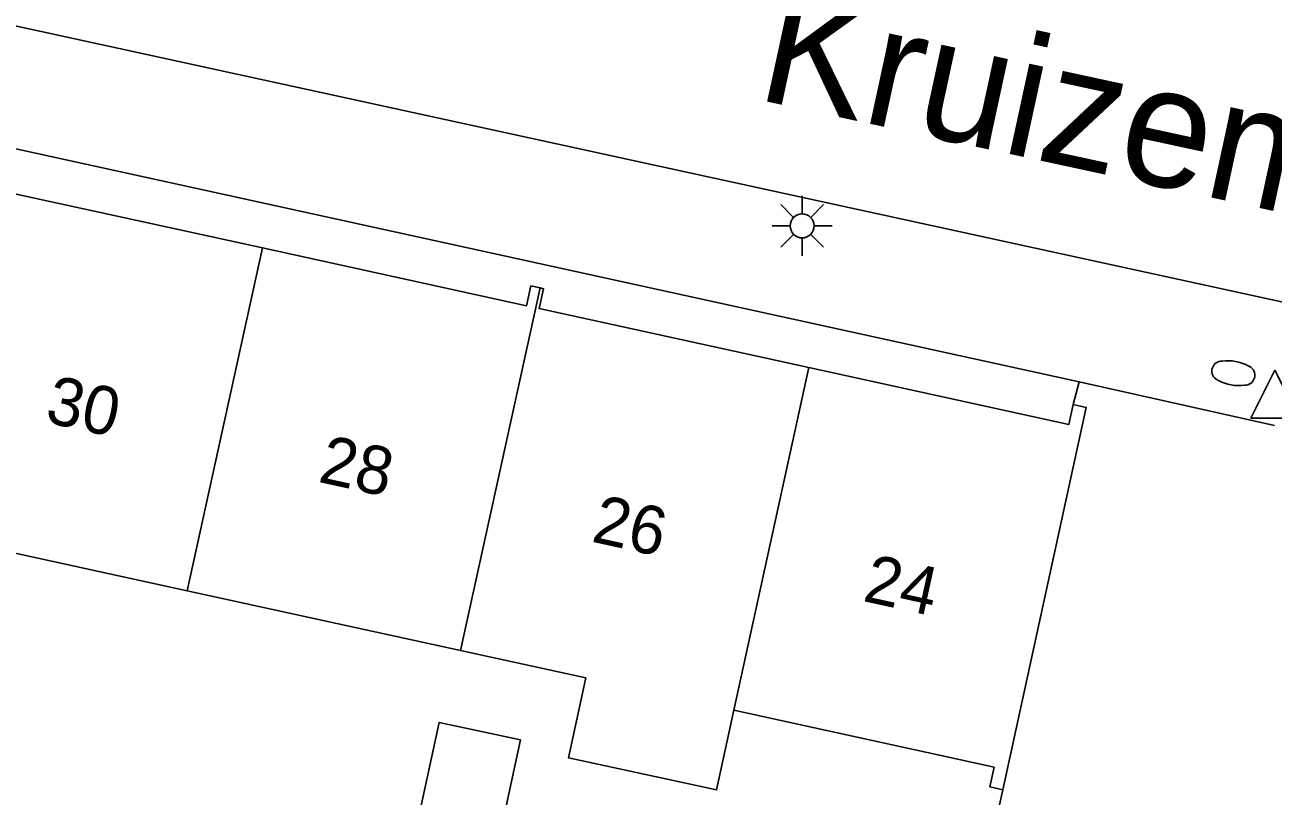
# Model space of a CAD drawing. Extents: x 130998 to 133001, y 398999 to 403002.
# Drawn here: x 131179.59 to 131205.49, y 399019.77 to 399035.79 of the extents above; entities that cross this region are included whole.
import ezdxf

# ---------------------------------------------------------------- set-up
doc = ezdxf.new("R2010")
doc.units = 0
for name, color, linetype in [('gg-afsc-muur', 7, 'Continuous'), ('gg-anno-huisnummerreeks BGT', 7, 'Continuous'), ('gg-anno-openbare ruimte label', 7, 'Continuous'), ('gg-bbg-gedigitaliseerde bebouwing', 7, 'Continuous'), ('gg-bbg-hoofdgebouw', 7, 'Continuous'), ('gg-bbg-luifel en loopbrug', 7, 'Continuous'), ('gg-bbg-tussenscheiding', 7, 'Continuous'), ('gg-knt-verharding', 7, 'Continuous'), ('gt-symb-brandkraan', 7, 'Continuous'), ('gt-symb-lichtmast', 7, 'Continuous'), ('gt-symb-waterafsluiter', 7, 'Continuous')]:
    doc.layers.add(name, color=color, linetype=linetype)

# ---------------------------------------------------------------- blocks, each defined once
blk = doc.blocks.new('gt0-LMAST')
at = {"layer": 'gt-symb-lichtmast'}
for p, q in [((-0.005, 0.246), (-0.005, 0.621)), ((-0.182, 0.173), (-0.447, 0.438)), ((0.172, 0.173), (0.437, 0.438)), ((-0.255, -0.004), (-0.63, -0.004)), ((-0.182, -0.181), (-0.447, -0.446)), ((-0.005, -0.254), (-0.005, -0.629)), ((0.437, -0.446), (0.172, -0.181)), ((0.245, -0.004), (0.62, -0.004))]:
    blk.add_line(p, q, dxfattribs=at)
blk.add_circle((-0.005, -0.004), 0.25, dxfattribs=at)
blk = doc.blocks.new('gt0-BR')
at = {"layer": 'gt-symb-brandkraan'}
for centre, radius, start, end in [((-0.244, 0), 0.206, 107.5669, 252.4331), ((0.599, -2.664), 3, 106.892, 107.5669), ((0, -0.691), 0.938, 73.108, 106.892), ((-0.599, -2.664), 3, 72.4331, 73.108), ((0.244, 0), 0.206, 287.567, 72.4331), ((0.599, 2.664), 3, 252.4331, 253.108), ((0, 0.691), 0.938, 253.108, 286.8921), ((-0.599, 2.664), 3, 286.8921, 287.567)]:
    blk.add_arc(centre, radius, start, end, dxfattribs=at)
blk = doc.blocks.new('gt0-WAFSL')
at = {"layer": 'gt-symb-waterafsluiter'}
for p, q in [((-0.5, -0.333), (0, 0.667)), ((0, 0.667), (0.5, -0.333)), ((0.5, -0.333), (-0.5, -0.333))]:
    blk.add_line(p, q, dxfattribs=at)

msp = doc.modelspace()

# ---------------------------------------------------------------- linework, layer by layer
at = {"layer": 'gg-afsc-muur'}
msp.add_line((131199.881, 399019.9), (131197.672, 399009.786), dxfattribs=at)
at = {"layer": 'gg-bbg-gedigitaliseerde bebouwing'}
for p, q in [((131182.957, 399024.033), (131177.286, 399025.275)), ((131188.628, 399022.792), (131182.957, 399024.033)), ((131191.225, 399022.224), (131188.628, 399022.792)), ((131199.701, 399020.369), (131194.3, 399021.551))]:
    msp.add_line(p, q, dxfattribs=at)
msp.add_lwpolyline([(131194.3, 399021.551), (131193.941, 399019.897), (131190.865, 399020.564), (131191.225, 399022.224)], dxfattribs=at)
at = {"layer": 'gg-bbg-hoofdgebouw'}
for points in [[(131184.516, 399031.153), (131179.018, 399032.356), (131179.108, 399032.767), (131178.934, 399032.805)], [(131184.516, 399031.153), (131189.998, 399029.953), (131190.088, 399030.364), (131190.277, 399030.323)], [(131195.858, 399028.67), (131190.262, 399029.895), (131190.352, 399030.306), (131190.277, 399030.323)], [(131201.341, 399027.9), (131201.251, 399027.49), (131195.858, 399028.67)], [(131199.881, 399019.9), (131201.611, 399027.84), (131201.341, 399027.9)], [(131199.701, 399020.369), (131199.611, 399019.96), (131199.881, 399019.9)]]:
    msp.add_lwpolyline(points, dxfattribs=at)
at = {"layer": 'gg-bbg-luifel en loopbrug'}
msp.add_lwpolyline([(131186.92, 399015.452), (131188.185, 399021.3), (131189.872, 399020.935), (131188.845, 399016.191), (131190.59, 399015.813), (131190.349, 399014.702)], dxfattribs=at)
at = {"layer": 'gg-bbg-tussenscheiding'}
for p, q in [((131184.516, 399031.153), (131182.957, 399024.033)), ((131190.277, 399030.323), (131188.628, 399022.792)), ((131195.858, 399028.67), (131194.3, 399021.551))]:
    msp.add_line(p, q, dxfattribs=at)
at = {"layer": 'gg-knt-verharding'}
for p, q in [((131206.176, 399029.921), (131155.161, 399041.056)), ((131201.341, 399027.9), (131201.463, 399028.37)), ((131201.463, 399028.37), (131205.516, 399027.463))]:
    msp.add_line(p, q, dxfattribs=at)
msp.add_lwpolyline([(131201.463, 399028.37), (131167.679, 399035.781), (131167.591, 399035.281)], dxfattribs=at)

# ---------------------------------------------------------------- block references
at = {"layer": 'gt-symb-brandkraan', "rotation": 169.77744077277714}
msp.add_blockref('gt0-BR', (131204.664, 399028.553), dxfattribs=at)
at = {"layer": 'gt-symb-lichtmast'}
msp.add_blockref('gt0-LMAST', (131195.721, 399031.616), dxfattribs=at)
at = {"layer": 'gt-symb-waterafsluiter'}
msp.add_blockref('gt0-WAFSL', (131205.528, 399027.95), dxfattribs=at)

# ---------------------------------------------------------------- texts
at = {"layer": 'gg-anno-huisnummerreeks BGT'}
for s, p in [('30', (131179.976, 399027.541)), ('28', (131185.647, 399026.3)), ('26', (131191.318, 399025.059)), ('24', (131196.95, 399023.826))]:
    msp.add_text(s, height=1, rotation=347.6, dxfattribs=at).set_placement(p)
at = {"layer": 'gg-anno-openbare ruimte label'}
msp.add_text('Kruizemuntweg', height=2.5, rotation=347.8, dxfattribs=at).set_placement((131194.721, 399034.252))

doc.saveas('drawing.dxf')
